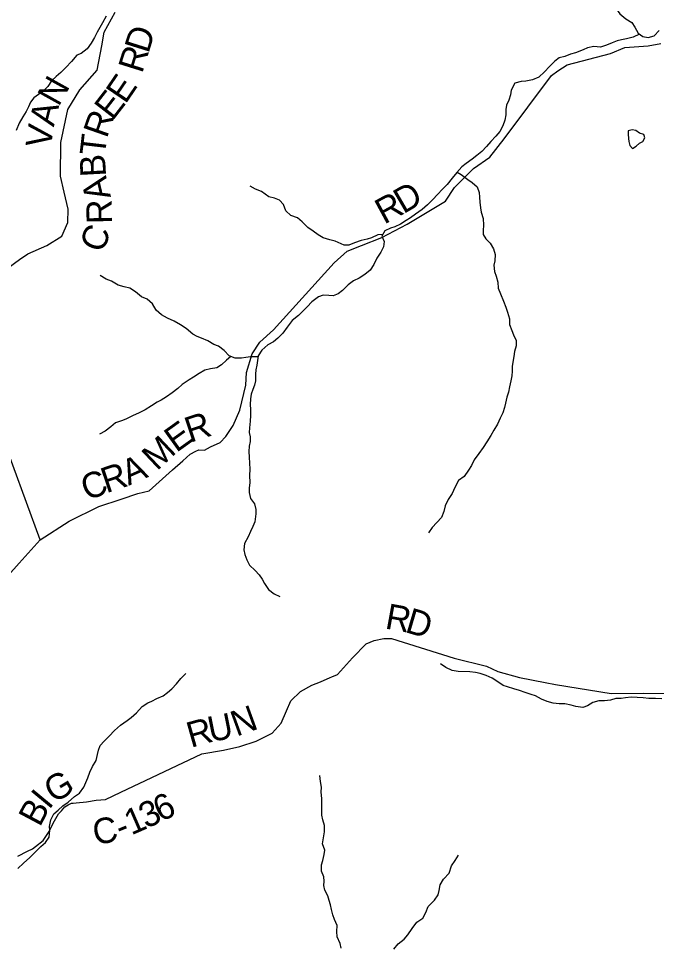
# Model space of a CAD drawing. Extents: x 1624196 to 2029251, y 146837 to 440034.
# Drawn here: x 1796707 to 1804212, y 326836 to 337746 of the extents above; entities that cross this region are included whole.
import ezdxf

# ---------------------------------------------------------------- set-up
doc = ezdxf.new("R2010")
doc.units = 0
for name, color, linetype in [('GM_X_County_Road', 7, 'Continuous'), ('GM_X_County_Road_Text', 7, 'Continuous'), ('GM_X_Minor_Lake', 7, 'Continuous'), ('GM_X_Minor_River', 7, 'Continuous'), ('GM_X_Township_Road', 7, 'Continuous'), ('GM_X_Township_Road_Text', 7, 'Continuous')]:
    doc.layers.add(name, color=color, linetype=linetype)

msp = doc.modelspace()

# ---------------------------------------------------------------- linework, layer by layer
at = {"layer": 'GM_X_County_Road'}
for points in [[(1796482, 331080), (1796713, 331335), (1796961, 331609), (1797304, 331831), (1797652, 332002), (1797915, 332090), (1798110, 332154), (1798244, 332187), (1798519, 332433), (1798638, 332539), (1798728, 332618), (1798792, 332655), (1798829, 332669), (1798893, 332667), (1798967, 332704), (1799080, 332755), (1799145, 332825), (1799232, 332956), (1799312, 333136), (1799380, 333432), (1799390, 333578), (1799454, 333800), (1799545, 333937), (1799708, 334082), (1800420, 334870), (1800574, 335007), (1800742, 335073), (1800981, 335170), (1801279, 335327), (1801730, 335598), (1801834, 335757), (1802060, 335982), (1802253, 336114), (1802421, 336331), (1802978, 337074), (1803053, 337131), (1803162, 337201), (1803671, 337333), (1803840, 337407), (1804115, 337425), (1804263, 337452)], [(1800394, 329998), (1800460, 330024), (1800636, 330223), (1800796, 330386), (1800892, 330425), (1801005, 330450), (1801093, 330449), (1801833, 330219), (1802211, 330123), (1802344, 330062), (1802602, 329990), (1802903, 329930), (1802903, 329930)], [(1796700, 327888), (1796812, 327947), (1796871, 327975), (1796905, 328000), (1796996, 328072), (1797069, 328177), (1797116, 328275), (1797177, 328385), (1797214, 328422), (1797253, 328467), (1797290, 328490), (1797329, 328509), (1797350, 328511), (1797384, 328515), (1797506, 328528), (1797619, 328545), (1797729, 328554), (1797912, 328641), (1798863, 329090), (1799117, 329134), (1799310, 329178), (1799503, 329241), (1799690, 329335), (1799797, 329454), (1799858, 329598), (1799911, 329714), (1800026, 329825), (1800159, 329898), (1800259, 329937), (1800374, 329991), (1800393, 329998), (1800394, 329998)], [(1802903, 329930), (1803026, 329906), (1803679, 329800), (1804058, 329805), (1804470, 329801), (1804662, 329786)]]:
    msp.add_lwpolyline(points, dxfattribs=at)
at = {"layer": 'GM_X_Minor_Lake'}
for points in [[(1804066, 336369), (1804062, 336382), (1804014, 336398), (1803970, 336427), (1803928, 336435), (1803880, 336426), (1803880, 336384), (1803883, 336335), (1803887, 336297)], [(1803887, 336297), (1803898, 336253), (1803930, 336217), (1803974, 336242), (1804013, 336280), (1804053, 336298), (1804075, 336342), (1804066, 336369)]]:
    msp.add_lwpolyline(points, dxfattribs=at)
at = {"layer": 'GM_X_Minor_River'}
for points in [[(1803402, 338333), (1803457, 338251), (1803523, 338182), (1803570, 338123), (1803604, 338059), (1803647, 337985), (1803693, 337918), (1803742, 337858), (1803782, 337803), (1803851, 337744), (1803921, 337698), (1803959, 337643), (1803996, 337573), (1804050, 337536), (1804116, 337524), (1804184, 337543), (1804243, 337607)], [(1797737, 337775), (1797694, 337695), (1797664, 337639), (1797633, 337585), (1797599, 337524), (1797560, 337456), (1797516, 337388), (1797445, 337336), (1797391, 337313), (1797330, 337241), (1797263, 337168), (1797205, 337112), (1797148, 337064), (1797094, 337013), (1797051, 336945), (1796993, 336887), (1796942, 336852), (1796888, 336814), (1796849, 336762), (1796825, 336706), (1796798, 336652), (1796756, 336589), (1796715, 336513), (1796678, 336429)], [(1804012, 337562), (1803938, 337527), (1803861, 337508), (1803801, 337494), (1803751, 337483), (1803691, 337461), (1803626, 337434), (1803554, 337410), (1803474, 337415), (1803402, 337403), (1803350, 337376), (1803261, 337343), (1803199, 337325), (1803133, 337301), (1803067, 337284), (1803016, 337246), (1802952, 337181), (1802895, 337119), (1802828, 337056), (1802754, 337024), (1802674, 337007), (1802620, 337003), (1802547, 336984), (1802503, 336902), (1802494, 336846), (1802476, 336786), (1802449, 336728), (1802441, 336676), (1802438, 336614), (1802429, 336548), (1802405, 336482), (1802368, 336416), (1802324, 336360), (1802263, 336299), (1802213, 336241), (1802158, 336181), (1802099, 336132), (1802043, 336092), (1801975, 336040), (1801924, 336001), (1801863, 335935), (1801807, 335868), (1801750, 335792), (1801700, 335742), (1801633, 335671), (1801586, 335619), (1801520, 335555), (1801457, 335500), (1801379, 335444), (1801318, 335401), (1801268, 335369), (1801201, 335325), (1801135, 335294), (1801083, 335278), (1801017, 335249), (1800982, 335185), (1801009, 335123), (1801001, 335059), (1800970, 334997), (1800922, 334927), (1800887, 334851), (1800842, 334783), (1800780, 334732), (1800713, 334690), (1800649, 334659), (1800585, 334613), (1800520, 334545), (1800468, 334506), (1800409, 334482), (1800359, 334485), (1800289, 334489), (1800235, 334470), (1800158, 334410), (1800102, 334352), (1800051, 334303), (1800001, 334251), (1799926, 334192), (1799869, 334114), (1799815, 334044), (1799758, 333983), (1799708, 333939), (1799639, 333907), (1799569, 333844), (1799528, 333774), (1799518, 333722), (1799509, 333666), (1799499, 333610), (1799496, 333560), (1799494, 333482), (1799481, 333432), (1799465, 333380), (1799444, 333326), (1799436, 333270), (1799431, 333204), (1799437, 333143), (1799436, 333073), (1799431, 333007), (1799425, 332929), (1799420, 332873), (1799432, 332821), (1799433, 332769)], [(1801867, 335939), (1801915, 335909), (1801991, 335850), (1802043, 335817), (1802104, 335765), (1802126, 335699), (1802129, 335644), (1802135, 335584), (1802142, 335518), (1802150, 335466), (1802175, 335392), (1802178, 335313), (1802172, 335253), (1802175, 335203), (1802203, 335153), (1802255, 335104), (1802294, 335036), (1802314, 334968), (1802309, 334895), (1802300, 334845), (1802308, 334767), (1802325, 334713), (1802347, 334643), (1802348, 334572), (1802378, 334504), (1802413, 334420), (1802438, 334347), (1802460, 334289), (1802483, 334213), (1802483, 334146), (1802510, 334076), (1802529, 334022), (1802563, 333955), (1802560, 333893), (1802542, 333827), (1802535, 333769), (1802523, 333701), (1802516, 333651), (1802514, 333597), (1802509, 333539), (1802497, 333481), (1802484, 333413), (1802472, 333349), (1802453, 333291), (1802434, 333217), (1802424, 333167), (1802403, 333107), (1802373, 333041), (1802340, 332971), (1802299, 332901), (1802265, 332839), (1802216, 332762), (1802172, 332696), (1802123, 332628), (1802068, 332552), (1802034, 332485), (1802001, 332429), (1801950, 332357), (1801882, 332307), (1801841, 332226), (1801810, 332156), (1801762, 332086), (1801727, 332010), (1801712, 331942), (1801684, 331874), (1801627, 331813), (1801575, 331755), (1801530, 331691)], [(1800992, 335203), (1800932, 335201), (1800860, 335166), (1800808, 335150), (1800737, 335133), (1800659, 335107), (1800593, 335078), (1800537, 335080), (1800433, 335125), (1800369, 335140), (1800289, 335165), (1800233, 335199), (1800174, 335244), (1800110, 335288), (1800044, 335353), (1799987, 335400), (1799911, 335426), (1799853, 335483), (1799824, 335559), (1799776, 335610), (1799719, 335630), (1799651, 335649), (1799567, 335712), (1799495, 335738), (1799431, 335773)], [(1799526, 333763), (1799484, 333764), (1799434, 333763), (1799380, 333755), (1799330, 333748), (1799256, 333750), (1799186, 333775), (1799128, 333837), (1799059, 333888), (1799005, 333909), (1798933, 333953), (1798861, 333984), (1798809, 334002), (1798758, 334031), (1798680, 334098), (1798612, 334140), (1798539, 334183), (1798461, 334218), (1798389, 334260), (1798326, 334313), (1798284, 334388), (1798221, 334444), (1798153, 334471), (1798083, 334530), (1798016, 334574), (1797948, 334587), (1797880, 334607), (1797802, 334654), (1797736, 334677), (1797666, 334721)], [(1799203, 333769), (1799153, 333725), (1799093, 333669), (1799038, 333634), (1798966, 333624), (1798900, 333607), (1798832, 333569), (1798765, 333524), (1798715, 333494), (1798632, 333437), (1798582, 333393), (1798515, 333339), (1798449, 333294), (1798386, 333254), (1798336, 333229), (1798270, 333187), (1798195, 333142), (1798127, 333106), (1798046, 333069), (1797970, 333029), (1797918, 333010), (1797847, 332986), (1797791, 332941), (1797727, 332891), (1797660, 332853)], [(1799433, 332769), (1799419, 332713), (1799418, 332649), (1799422, 332582), (1799425, 332512), (1799428, 332442), (1799424, 332366), (1799427, 332284), (1799422, 332220), (1799420, 332167), (1799437, 332097), (1799481, 332033), (1799498, 331968), (1799500, 331916), (1799485, 331822), (1799465, 331766), (1799436, 331710), (1799409, 331644), (1799365, 331567), (1799358, 331493), (1799370, 331438), (1799391, 331376), (1799423, 331314), (1799492, 331249), (1799538, 331198), (1799573, 331148), (1799601, 331098), (1799646, 331027), (1799714, 330975), (1799782, 330942)], [(1804274, 329738), (1804200, 329741), (1804124, 329742), (1804054, 329752), (1803984, 329753), (1803914, 329759), (1803848, 329750), (1803795, 329744), (1803735, 329741), (1803671, 329723), (1803601, 329714), (1803533, 329714), (1803465, 329697), (1803400, 329657), (1803346, 329638), (1803262, 329648), (1803210, 329663), (1803132, 329678), (1803066, 329678), (1802998, 329687), (1802928, 329707), (1802858, 329736), (1802789, 329773), (1802737, 329789), (1802667, 329814), (1802599, 329838), (1802533, 329857), (1802461, 329880), (1802407, 329894), (1802346, 329937), (1802278, 329983), (1802208, 330012), (1802136, 330037), (1802084, 330047), (1802016, 330058), (1801880, 330059), (1801808, 330073), (1801734, 330106), (1801673, 330149)], [(1796698, 327740), (1796767, 327806), (1796838, 327872), (1796912, 327941), (1796971, 327999), (1797023, 328046), (1797066, 328112), (1797077, 328188), (1797073, 328238), (1797086, 328314), (1797124, 328384), (1797175, 328430), (1797227, 328478), (1797292, 328523), (1797365, 328589), (1797423, 328630), (1797474, 328700), (1797498, 328754), (1797523, 328810), (1797547, 328874), (1797578, 328944), (1797622, 329012), (1797637, 329084), (1797646, 329136), (1797666, 329188), (1797713, 329241), (1797775, 329299), (1797836, 329365), (1797908, 329430), (1797983, 329482), (1798033, 329521), (1798094, 329573), (1798163, 329648), (1798227, 329690), (1798277, 329712), (1798332, 329741), (1798410, 329775), (1798460, 329812), (1798511, 329856), (1798567, 329914), (1798618, 329979), (1798675, 330037)], [(1800299, 327542), (1800301, 327592), (1800297, 327643), (1800270, 327711), (1800271, 327783), (1800285, 327837), (1800304, 327907), (1800310, 327959), (1800283, 328033), (1800293, 328104), (1800308, 328172), (1800307, 328246), (1800285, 328316), (1800276, 328368), (1800277, 328511), (1800275, 328567), (1800266, 328641), (1800271, 328699), (1800261, 328767), (1800250, 328837)], [(1801121, 326794), (1801173, 326854), (1801244, 326911), (1801288, 326963), (1801339, 327035), (1801394, 327110), (1801462, 327158), (1801499, 327224), (1801528, 327296), (1801600, 327371), (1801645, 327431), (1801655, 327481), (1801668, 327551), (1801705, 327615), (1801773, 327686), (1801800, 327772), (1801843, 327836), (1801883, 327900)], [(1800502, 326805), (1800491, 326859), (1800455, 326936), (1800452, 327002), (1800455, 327072), (1800425, 327140), (1800404, 327195), (1800390, 327259), (1800379, 327313), (1800363, 327367), (1800345, 327420), (1800312, 327488), (1800299, 327542)]]:
    msp.add_lwpolyline(points, dxfattribs=at)
at = {"layer": 'GM_X_Township_Road'}
for points in [[(1796586, 334811), (1796717, 334908), (1796816, 334975), (1797041, 335073), (1797218, 335184), (1797288, 335344), (1797291, 335502), (1797245, 335701), (1797199, 335891), (1797204, 336288), (1797288, 336674), (1797430, 336905), (1797632, 337140), (1797685, 337424), (1797716, 337584), (1797843, 337821)], [(1796961, 331609), (1796477, 332930)]]:
    msp.add_lwpolyline(points, dxfattribs=at)

# ---------------------------------------------------------------- texts
at = {"layer": 'GM_X_County_Road_Text'}
for s, rotation, p in [('D', 30.2933, (1801234, 335441)), ('R', 28.4837, (1801008, 335319)), ('R', 18.4547, (1798724, 332751)), ('E', 35.6707, (1798563, 332631)), ('M', 43.3855, (1798335, 332414)), ('A', 23.9136, (1798001, 332245)), ('R', 18.5991, (1797739, 332156)), ('C', 21.8732, (1797515, 332066)), ('R', 349.7548, (1801009, 330568)), ('D', 343.5687, (1801243, 330527)), ('N', 19.9426, (1799271, 329292)), ('R', 15.8569, (1798735, 329161)), ('U', 11.3221, (1798966, 329227)), ('G', 30.7932, (1797122, 328503)), ('I', 50.4063, (1797064, 328425)), ('6', 25.446, (1798380, 328286)), ('B', 61.9739, (1796957, 328221)), ('3', 25.0124, (1798210, 328207)), ('1', 23.4866, (1798033, 328130)), ('C', 11.3375, (1797611, 328014)), ('-', 22.2162, (1797912, 328080))]:
    msp.add_text(s, height=300, rotation=rotation, dxfattribs=at).set_placement(p)
at = {"layer": 'GM_X_Township_Road_Text'}
for s, rotation, p in [('D', 72.6067, (1798234, 337326)), ('R', 72.6028, (1798160, 337091)), ('N', 60.8552, (1797178, 336700)), ('E', 55.6907, (1797964, 336731)), ('E', 52.2224, (1797814, 336537)), ('A', 75.7826, (1797121, 336464)), ('R', 70.7158, (1797745, 336327)), ('V', 81.805, (1797085, 336211)), ('T', 83.3422, (1797723, 336121)), ('B', 93.0653, (1797737, 335889)), ('A', 103.1723, (1797795, 335645)), ('R', 91.0722, (1797808, 335330)), ('C', 68.4878, (1797695, 334975))]:
    msp.add_text(s, height=300, rotation=rotation, dxfattribs=at).set_placement(p)

doc.saveas('drawing.dxf')
